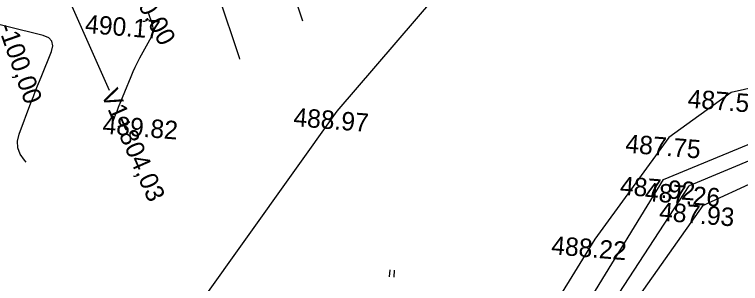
# Model space of a CAD drawing. Extents: x -636600 to -628587, y -1090963 to -1085869.
# Drawn here: x -629259.4 to -629180.4, y -1087125.3 to -1087096 of the extents above; entities that cross this region are included whole.
import ezdxf

# ---------------------------------------------------------------- set-up
doc = ezdxf.new("R2010")
doc.units = 0
for name, color, linetype in [('42', 7, 'Continuous'), ('43', 7, 'Continuous'), ('60', 7, 'Continuous'), ('Ex_Major Contours', 7, 'Continuous'), ('Ex_Minor Contours', 7, 'Continuous'), ('koty_vše', 7, 'Continuous'), ('POLOMERY', 7, 'Continuous'), ('VRCHOLY', 7, 'Continuous')]:
    doc.layers.add(name, color=color, linetype=linetype)

msp = doc.modelspace()

# ---------------------------------------------------------------- linework, layer by layer
at = {"layer": '42'}
for p, q in [((-629224.309, -1087106.525), (-629206.564, -1087085.931)), ((-629159.133, -1087099.497), (-629181.423, -1087104.51)), ((-629181.423, -1087104.51), (-629188.194, -1087109.407)), ((-629239.486, -1087127.755), (-629224.309, -1087106.525)), ((-629188.194, -1087109.407), (-629196.258, -1087120.45)), ((-629196.258, -1087120.45), (-629209.691, -1087142.08))]:
    msp.add_line(p, q, dxfattribs=at)
at = {"layer": '43'}
for p, q in [((-629218.606, -1087124.514), (-629218.546, -1087123.766)), ((-629218.107, -1087124.554), (-629218.048, -1087123.806))]:
    msp.add_line(p, q, dxfattribs=at)
at = {"layer": '60'}
for p, q in [((-629188.778, -1087113.965), (-629156.694, -1087100.605)), ((-629155.652, -1087102.012), (-629186.013, -1087114.647)), ((-629184.519, -1087116.783), (-629155.131, -1087103.278)), ((-629206.935, -1087143.504), (-629188.778, -1087113.965)), ((-629205.438, -1087144.346), (-629186.013, -1087114.647)), ((-629184.519, -1087116.783), (-629204.865, -1087145.465))]:
    msp.add_line(p, q, dxfattribs=at)
at = {"layer": 'Ex_Major Contours'}
msp.add_lwpolyline([(-629248.771, -1087107.986), (-629248.724, -1087107.79), (-629248.407, -1087106.944), (-629248.327, -1087106.732), (-629248.245, -1087106.521), (-629248.162, -1087106.311), (-629248.078, -1087106.102), (-629246.711, -1087102.747), (-629246.494, -1087102.236), (-629246.263, -1087101.731), (-629246.018, -1087101.233), (-629245.759, -1087100.741), (-629244.511, -1087098.457), (-629244.372, -1087098.132), (-629244.305, -1087097.8), (-629244.311, -1087097.462), (-629244.39, -1087097.117), (-629244.85, -1087095.724)], dxfattribs=at)
at = {"layer": 'Ex_Minor Contours'}
for points in [[(-629228.032, -1087096.757), (-629230.492, -1087089.314)], [(-629237.233, -1087093.843), (-629234.97, -1087100.691), (-629234.924, -1087100.893)], [(-629258.134, -1087112.063), (-629258.317, -1087111.867), (-629258.788, -1087111.219), (-629259.039, -1087110.528), (-629259.069, -1087109.794), (-629258.88, -1087109.016), (-629257.611, -1087105.621), (-629257.346, -1087104.92), (-629257.075, -1087104.222), (-629256.8, -1087103.525), (-629256.52, -1087102.83), (-629255.389, -1087100.054), (-629255.233, -1087099.424), (-629255.329, -1087098.923), (-629255.678, -1087098.551), (-629256.279, -1087098.308), (-629264.09, -1087096.392)]]:
    msp.add_lwpolyline(points, dxfattribs=at)
at = {"layer": 'VRCHOLY'}
msp.add_lwpolyline([(-629257.213, -1087085.963), (-629249.116, -1087104.251)], dxfattribs=at)

# ---------------------------------------------------------------- texts
at = {"layer": 'koty_vše'}
for s, p in [('490.17', (-629251.773, -1087098.033)), ('487.53', (-629186.212, -1087106.134)), ('488.97', (-629229.106, -1087108.148)), ('489.82', (-629249.867, -1087108.969)), ('487.75', (-629192.983, -1087111.031)), ('487.92', (-629193.576, -1087115.588)), ('487.26', (-629190.858, -1087116.267)), ('487.93', (-629189.316, -1087118.406)), ('488.22', (-629201.047, -1087122.075))]:
    msp.add_text(s, height=2, rotation=355.43732, dxfattribs=at).set_placement(p)
at = {"layer": 'POLOMERY'}
for rotation, p in [(298.45458, (-629247.843, -1087091.611)), (289.30588, (-629261.217, -1087097.358))]:
    msp.add_text('-100,00', height=2, rotation=rotation, dxfattribs=at).set_placement(p)
at = {"layer": 'VRCHOLY'}
msp.add_text('V1+804,03', height=2, rotation=293.88023, dxfattribs=at).set_placement((-629250.031, -1087104.656))

doc.saveas('drawing.dxf')
